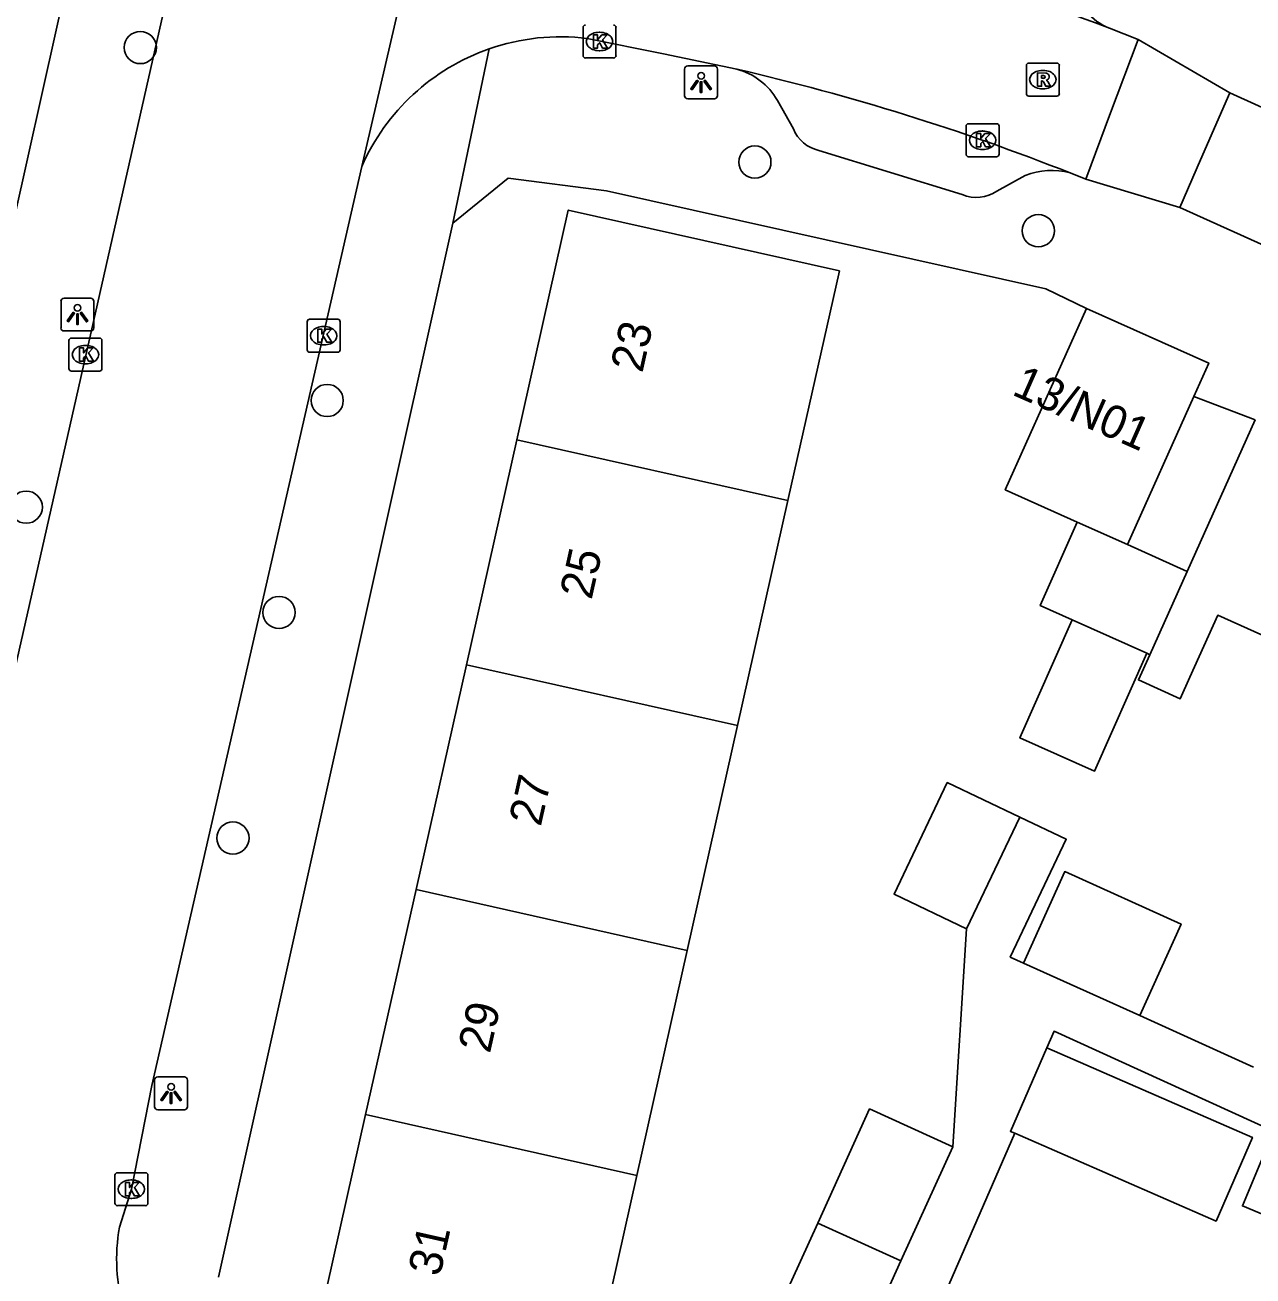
# Model space of a CAD drawing. Extents: x 161845 to 162341, y 381620 to 382158.
# Drawn here: x 162001.22 to 162038.48, y 381783.13 to 381821.09 of the extents above; entities that cross this region are included whole.
import ezdxf

# ---------------------------------------------------------------- set-up
doc = ezdxf.new("R2010")
doc.units = 0
for name, color, linetype in [('IMGEO_Boom', 7, 'Continuous'), ('IMGEO_Kolk', 7, 'Continuous'), ('IMGEO_Lichtpunt', 7, 'Continuous'), ('IMGEO_Pand', 7, 'Continuous'), ('IMGEO_Pand_nummerreeks', 7, 'Continuous'), ('IMGEO_Rijbaan_lokaal_open', 7, 'Continuous'), ('IMGEO_Rioolput', 7, 'Continuous'), ('IMGEO_Voetpad_open', 7, 'Continuous')]:
    doc.layers.add(name, color=color, linetype=linetype)

msp = doc.modelspace()

# ---------------------------------------------------------------- linework, layer by layer
at = {"layer": 'IMGEO_Boom'}
for centre in [(162004.716, 381820.404), (162023.367, 381816.929), (162031.969, 381814.846), (162010.388, 381809.695), (162001.255, 381806.458), (162008.926, 381803.263), (162007.527, 381796.419)]:
    msp.add_circle(centre, 0.489, dxfattribs=at)
at = {"layer": 'IMGEO_Kolk'}
for p, q in [((162018.151, 381820.161), (162018.151, 381821.013)), ((162019.152, 381821.013), (162019.152, 381820.161)), ((162018.639, 381820.867), (162018.664, 381820.867)), ((162018.662, 381820.307), (162018.637, 381820.307)), ((162019.078, 381820.087), (162018.226, 381820.087)), ((162029.776, 381817.166), (162029.776, 381818.018)), ((162029.851, 381818.092), (162030.703, 381818.092)), ((162030.264, 381817.872), (162030.289, 381817.872)), ((162030.777, 381818.018), (162030.777, 381817.166)), ((162030.287, 381817.312), (162030.262, 381817.312)), ((162030.703, 381817.092), (162029.851, 381817.092)), ((162009.781, 381811.234), (162009.781, 381812.086)), ((162009.856, 381812.16), (162010.708, 381812.16)), ((162010.269, 381811.94), (162010.294, 381811.94)), ((162010.782, 381812.086), (162010.782, 381811.234)), ((162002.552, 381810.662), (162002.552, 381811.514)), ((162002.627, 381811.588), (162003.479, 381811.588)), ((162003.553, 381811.514), (162003.553, 381810.662)), ((162003.04, 381811.368), (162003.065, 381811.368)), ((162010.708, 381811.16), (162009.856, 381811.16)), ((162010.292, 381811.38), (162010.267, 381811.38)), ((162003.063, 381810.808), (162003.038, 381810.808)), ((162003.479, 381810.588), (162002.627, 381810.588)), ((162003.946, 381785.339), (162003.946, 381786.191)), ((162004.021, 381786.265), (162004.873, 381786.265)), ((162004.434, 381786.045), (162004.459, 381786.045)), ((162004.947, 381786.191), (162004.947, 381785.339)), ((162004.873, 381785.265), (162004.021, 381785.265)), ((162004.457, 381785.485), (162004.432, 381785.485))]:
    msp.add_line(p, q, dxfattribs=at)
for points in [[(162018.151, 381820.161), (162018.151, 381821.013)], [(162019.152, 381821.013), (162019.152, 381820.161)], [(162018.472, 381820.787), (162018.595, 381820.787), (162018.595, 381820.636), (162018.725, 381820.787), (162018.889, 381820.787), (162018.743, 381820.636), (162018.896, 381820.387), (162018.744, 381820.387), (162018.659, 381820.551), (162018.595, 381820.484), (162018.595, 381820.387), (162018.472, 381820.387), (162018.472, 381820.787)], [(162019.078, 381820.087), (162018.226, 381820.087)], [(162029.776, 381817.166), (162029.776, 381818.018)], [(162029.851, 381818.092), (162030.703, 381818.092)], [(162030.777, 381818.018), (162030.777, 381817.166)], [(162030.097, 381817.792), (162030.22, 381817.792), (162030.22, 381817.641), (162030.35, 381817.792), (162030.514, 381817.792), (162030.368, 381817.641), (162030.521, 381817.392), (162030.369, 381817.392), (162030.284, 381817.556), (162030.22, 381817.489), (162030.22, 381817.392), (162030.097, 381817.392), (162030.097, 381817.792)], [(162030.703, 381817.092), (162029.851, 381817.092)], [(162009.781, 381811.234), (162009.781, 381812.086)], [(162009.856, 381812.16), (162010.708, 381812.16)], [(162010.102, 381811.86), (162010.225, 381811.86), (162010.225, 381811.709), (162010.355, 381811.86), (162010.519, 381811.86), (162010.373, 381811.709), (162010.526, 381811.46), (162010.374, 381811.46), (162010.289, 381811.624), (162010.225, 381811.557), (162010.225, 381811.46), (162010.102, 381811.46), (162010.102, 381811.86)], [(162010.782, 381812.086), (162010.782, 381811.234)], [(162002.552, 381810.662), (162002.552, 381811.514)], [(162002.627, 381811.588), (162003.479, 381811.588)], [(162003.553, 381811.514), (162003.553, 381810.662)], [(162002.873, 381811.288), (162002.996, 381811.288), (162002.996, 381811.137), (162003.126, 381811.288), (162003.29, 381811.288), (162003.144, 381811.137), (162003.297, 381810.888), (162003.145, 381810.888), (162003.06, 381811.052), (162002.996, 381810.985), (162002.996, 381810.888), (162002.873, 381810.888), (162002.873, 381811.288)], [(162010.708, 381811.16), (162009.856, 381811.16)], [(162003.479, 381810.588), (162002.627, 381810.588)], [(162003.946, 381785.339), (162003.946, 381786.191)], [(162004.021, 381786.265), (162004.873, 381786.265)], [(162004.947, 381786.191), (162004.947, 381785.339)], [(162004.267, 381785.965), (162004.39, 381785.965), (162004.39, 381785.814), (162004.52, 381785.965), (162004.684, 381785.965), (162004.538, 381785.814), (162004.691, 381785.565), (162004.539, 381785.565), (162004.454, 381785.729), (162004.39, 381785.662), (162004.39, 381785.565), (162004.267, 381785.565), (162004.267, 381785.965)], [(162004.873, 381785.265), (162004.021, 381785.265)]]:
    msp.add_lwpolyline(points, dxfattribs=at)
for centre, start, end in [((162018.228, 381821.011), 91.552, 178.448), ((162018.228, 381821.011), 91.552, 178.448), ((162019.076, 381821.011), 1.552, 88.448), ((162019.076, 381821.011), 1.552, 88.448), ((162018.228, 381820.163), 181.552, 268.448), ((162018.228, 381820.163), 181.552, 268.448), ((162019.076, 381820.163), 271.552, 358.448), ((162019.076, 381820.163), 271.552, 358.448), ((162029.853, 381818.016), 91.552, 178.448), ((162029.853, 381818.016), 91.552, 178.448), ((162030.701, 381818.016), 1.552, 88.448), ((162030.701, 381818.016), 1.552, 88.448), ((162029.853, 381817.168), 181.552, 268.448), ((162029.853, 381817.168), 181.552, 268.448), ((162030.701, 381817.168), 271.552, 358.448), ((162030.701, 381817.168), 271.552, 358.448), ((162009.858, 381812.084), 91.552, 178.448), ((162009.858, 381812.084), 91.552, 178.448), ((162010.706, 381812.084), 1.552, 88.448), ((162010.706, 381812.084), 1.552, 88.448), ((162002.629, 381811.512), 91.552, 178.448), ((162002.629, 381811.512), 91.552, 178.448), ((162003.477, 381811.512), 1.552, 88.448), ((162003.477, 381811.512), 1.552, 88.448), ((162009.858, 381811.236), 181.552, 268.448), ((162009.858, 381811.236), 181.552, 268.448), ((162010.706, 381811.236), 271.552, 358.448), ((162010.706, 381811.236), 271.552, 358.448), ((162002.629, 381810.664), 181.552, 268.448), ((162002.629, 381810.664), 181.552, 268.448), ((162003.477, 381810.664), 271.552, 358.448), ((162003.477, 381810.664), 271.552, 358.448), ((162004.023, 381786.189), 91.552, 178.448), ((162004.023, 381786.189), 91.552, 178.448), ((162004.871, 381786.189), 1.552, 88.448), ((162004.871, 381786.189), 1.552, 88.448), ((162004.023, 381785.341), 181.552, 268.448), ((162004.023, 381785.341), 181.552, 268.448), ((162004.871, 381785.341), 271.552, 358.448), ((162004.871, 381785.341), 271.552, 358.448)]:
    msp.add_arc(centre, 0.0765, start, end, dxfattribs=at)
for centre, major_axis, ratio, start_param, end_param in [((162018.638, 381820.587), (-0.387, 0.002), 0.722429, 4.712389, 7.853982), ((162018.663, 381820.587), (-0.39, 0.002), 0.717154, 1.570796, 4.712389), ((162030.263, 381817.592), (-0.387, 0.002), 0.722429, 4.712389, 7.853982), ((162030.288, 381817.592), (-0.39, 0.002), 0.717154, 1.570796, 4.712389), ((162010.268, 381811.66), (-0.387, 0.002), 0.722429, 4.712389, 7.853982), ((162010.293, 381811.66), (-0.39, 0.002), 0.717154, 1.570796, 4.712389), ((162003.039, 381811.088), (-0.387, 0.002), 0.722429, 4.712389, 7.853982), ((162003.064, 381811.088), (-0.39, 0.002), 0.717154, 1.570796, 4.712389), ((162004.433, 381785.765), (-0.387, 0.002), 0.722429, 4.712389, 7.853982), ((162004.458, 381785.765), (-0.39, 0.002), 0.717154, 1.570796, 4.712389)]:
    msp.add_ellipse(centre, major_axis=major_axis, ratio=ratio, start_param=start_param, end_param=end_param, dxfattribs=at)
at = {"layer": 'IMGEO_Lichtpunt'}
for p, q in [((162022.137, 381819.845), (162021.329, 381819.845)), ((162022.137, 381819.845), (162021.329, 381819.845)), ((162021.235, 381819.75), (162021.235, 381818.943)), ((162021.235, 381819.75), (162021.235, 381818.943)), ((162022.231, 381818.943), (162022.231, 381819.75)), ((162022.231, 381818.943), (162022.231, 381819.75)), ((162021.329, 381818.849), (162022.137, 381818.849)), ((162021.329, 381818.849), (162022.137, 381818.849)), ((162002.31, 381812.707), (162002.31, 381811.9)), ((162002.31, 381812.707), (162002.31, 381811.9)), ((162003.212, 381812.802), (162002.404, 381812.802)), ((162003.212, 381812.802), (162002.404, 381812.802)), ((162003.306, 381811.9), (162003.306, 381812.707)), ((162003.306, 381811.9), (162003.306, 381812.707)), ((162002.404, 381811.806), (162003.212, 381811.806)), ((162002.404, 381811.806), (162003.212, 381811.806)), ((162005.151, 381789.075), (162005.151, 381788.268)), ((162005.151, 381789.075), (162005.151, 381788.268)), ((162006.053, 381789.17), (162005.245, 381789.17)), ((162006.053, 381789.17), (162005.245, 381789.17)), ((162006.147, 381788.268), (162006.147, 381789.075)), ((162006.147, 381788.268), (162006.147, 381789.075)), ((162005.245, 381788.174), (162006.053, 381788.174)), ((162005.245, 381788.174), (162006.053, 381788.174))]:
    msp.add_line(p, q, dxfattribs=at)
for points in [[(162021.609, 381819.414), (162021.648, 381819.386), (162021.46, 381819.124), (162021.422, 381819.151), (162021.609, 381819.414)], [(162021.821, 381819.386), (162021.859, 381819.413), (162022.046, 381819.151), (162022.007, 381819.123), (162021.821, 381819.386)], [(162021.711, 381819.366), (162021.758, 381819.366), (162021.758, 381819.044), (162021.711, 381819.044), (162021.711, 381819.366)], [(162002.684, 381812.371), (162002.723, 381812.343), (162002.535, 381812.081), (162002.497, 381812.108), (162002.684, 381812.371)], [(162002.786, 381812.323), (162002.833, 381812.323), (162002.833, 381812.001), (162002.786, 381812.001), (162002.786, 381812.323)], [(162002.896, 381812.343), (162002.934, 381812.37), (162003.121, 381812.108), (162003.082, 381812.08), (162002.896, 381812.343)], [(162005.525, 381788.739), (162005.564, 381788.711), (162005.376, 381788.449), (162005.338, 381788.476), (162005.525, 381788.739)], [(162005.627, 381788.691), (162005.674, 381788.691), (162005.674, 381788.369), (162005.627, 381788.369), (162005.627, 381788.691)], [(162005.737, 381788.711), (162005.775, 381788.738), (162005.962, 381788.476), (162005.923, 381788.448), (162005.737, 381788.711)]]:
    msp.add_lwpolyline(points, dxfattribs=at)
for centre in [(162021.734, 381819.548), (162002.809, 381812.505), (162005.65, 381788.873)]:
    msp.add_circle(centre, 0.0994, dxfattribs=at)
for centre, start, end in [((162021.329, 381819.75), 90, 180), ((162021.329, 381819.75), 90, 180), ((162022.137, 381819.75), 0, 90), ((162022.137, 381819.75), 0, 90), ((162021.329, 381818.943), 180, 270), ((162021.329, 381818.943), 180, 270), ((162022.137, 381818.943), 270, 0), ((162022.137, 381818.943), 270, 360), ((162002.404, 381812.707), 90, 180), ((162002.404, 381812.707), 90, 180), ((162003.212, 381812.707), 0, 90), ((162003.212, 381812.707), 0, 90), ((162002.404, 381811.9), 180, 270), ((162002.404, 381811.9), 180, 270), ((162003.212, 381811.9), 270, 0), ((162003.212, 381811.9), 270, 360), ((162005.245, 381789.075), 90, 180), ((162005.245, 381789.075), 90, 180), ((162006.053, 381789.075), 0, 90), ((162006.053, 381789.075), 0, 90), ((162005.245, 381788.268), 180, 270), ((162005.245, 381788.268), 180, 270), ((162006.053, 381788.268), 270, 0), ((162006.053, 381788.268), 270, 360)]:
    msp.add_arc(centre, 0.0946, start, end, dxfattribs=at)
at = {"layer": 'IMGEO_Pand'}
for points in [[(162024.372, 381806.659), (162025.934, 381813.628), (162017.702, 381815.473), (162016.141, 381808.503)], [(162033.435, 381812.491), (162030.965, 381806.988), (162033.149, 381806.008)], [(162033.435, 381812.491), (162037.141, 381810.829), (162036.685, 381809.812)], [(162036.685, 381809.812), (162034.671, 381805.325)], [(162036.483, 381804.51), (162036.484, 381804.511), (162038.546, 381809.108)], [(162014.612, 381801.679), (162016.141, 381808.503)], [(162016.141, 381808.503), (162024.372, 381806.659)], [(162024.372, 381806.659), (162022.843, 381799.834)], [(162032.996, 381803.041), (162032.026, 381803.471), (162033.149, 381806.008)], [(162033.149, 381806.008), (162034.671, 381805.325)], [(162034.671, 381805.325), (162036.483, 381804.51)], [(162036.483, 381804.51), (162035.35, 381801.983), (162035.349, 381801.982)], [(162035.349, 381801.982), (162035.005, 381801.215), (162036.274, 381800.646), (162036.567, 381801.299), (162037.412, 381803.181), (162042.031, 381801.108)], [(162035.257, 381802.025), (162033.675, 381798.452), (162031.409, 381799.456), (162032.996, 381803.041)], [(162032.996, 381803.041), (162035.257, 381802.025)], [(162035.349, 381801.982), (162035.257, 381802.025)], [(162014.612, 381801.679), (162013.083, 381794.854)], [(162022.843, 381799.834), (162014.612, 381801.679)], [(162021.314, 381793.01), (162022.843, 381799.834)], [(162029.794, 381793.663), (162027.589, 381794.714), (162029.204, 381798.103), (162031.409, 381797.052)], [(162031.409, 381797.052), (162029.794, 381793.663)], [(162031.519, 381792.625), (162032.773, 381795.402), (162036.299, 381793.81), (162035.045, 381791.033)], [(162011.554, 381788.029), (162013.083, 381794.854)], [(162013.083, 381794.854), (162021.314, 381793.01)], [(162021.314, 381793.01), (162019.784, 381786.185)], [(162035.045, 381791.033), (162031.519, 381792.625)], [(162031.254, 381787.46), (162031.122, 381787.517), (162032.227, 381790.054)], [(162032.227, 381790.054), (162038.468, 381787.335), (162037.364, 381784.799), (162031.254, 381787.46)], [(162011.554, 381788.029), (162009.992, 381781.058)], [(162019.784, 381786.185), (162011.554, 381788.029)], [(162025.275, 381784.735), (162026.848, 381788.198), (162029.371, 381787.051)], [(162038.928, 381787.08), (162039.047, 381787.363), (162039.602, 381787.13), (162039.907, 381787.003), (162041.478, 381786.345), (162040.595, 381784.238), (162040.381, 381784.327), (162038.164, 381785.256), (162038.928, 381787.08)], [(162029.371, 381787.051), (162027.798, 381783.588)], [(162018.222, 381779.214), (162019.784, 381786.185)], [(162026.224, 381780.124), (162023.701, 381781.271), (162025.275, 381784.735)], [(162025.275, 381784.735), (162027.798, 381783.588)], [(162027.798, 381783.588), (162026.224, 381780.124)]]:
    msp.add_lwpolyline(points, dxfattribs=at)
at = {"layer": 'IMGEO_Rijbaan_lokaal_open'}
for points in [[(161997.168, 381785.034), (162010.118, 381842.239), (162017.975, 381876.532)], [(162014.767, 381831.142), (162011.439, 381816.796)], [(162034.128, 381820.988), (162034.994, 381820.652)], [(162022.818, 381819.748), (162020.597, 381820.209), (162018.28, 381820.683)], [(162033.413, 381816.408), (162034.164, 381818.424), (162034.994, 381820.652)], [(162034.994, 381820.652), (162037.776, 381819.031)], [(162037.776, 381819.031), (162036.891, 381817.002), (162036.258, 381815.55)], [(162037.776, 381819.031), (162052.887, 381812.185)], [(162011.439, 381816.796), (162005.071, 381788.907), (162004.447, 381785.765), (162004.084, 381784.61)], [(162033.413, 381816.408), (162032.936, 381816.599)], [(162036.258, 381815.55), (162033.413, 381816.408)], [(162051.321, 381808.762), (162036.258, 381815.55)]]:
    msp.add_lwpolyline(points, dxfattribs=at)
for centre, radius, start, end in [((162007.126, 381751.128), 74.896, 68.86764, 79.99587), ((162017.478, 381814.14), 6.592, 83.0138, 109.2864), ((162017.474, 381814.135), 6.596, 109.2345, 156.2015), ((162007.122, 381751.485), 70.044, 68.37425, 77.05059), ((162009.557, 381783.641), 5.558, 169.9636, 196.2502)]:
    msp.add_arc(centre, radius, start, end, dxfattribs=at)
at = {"layer": 'IMGEO_Rioolput'}
for p, q in [((162031.605, 381819.006), (162031.605, 381819.858)), ((162031.68, 381819.932), (162032.532, 381819.932)), ((162032.606, 381819.858), (162032.606, 381819.006)), ((162032.093, 381819.712), (162032.118, 381819.712)), ((162032.116, 381819.152), (162032.091, 381819.152)), ((162032.532, 381818.932), (162031.68, 381818.932))]:
    msp.add_line(p, q, dxfattribs=at)
for points in [[(162031.605, 381819.006), (162031.605, 381819.858)], [(162031.68, 381819.932), (162032.532, 381819.932)], [(162032.606, 381819.858), (162032.606, 381819.006)], [(162032.194, 381819.63), (162031.942, 381819.632), (162031.942, 381819.232)], [(162031.942, 381819.232), (162032.066, 381819.232), (162032.066, 381819.394), (162032.077, 381819.394)], [(162032.12, 381819.551), (162032.066, 381819.551), (162032.066, 381819.47)], [(162032.066, 381819.47), (162032.118, 381819.47)], [(162032.124, 381819.365), (162032.195, 381819.232), (162032.335, 381819.232), (162032.27, 381819.358)], [(162032.532, 381818.932), (162031.68, 381818.932)]]:
    msp.add_lwpolyline(points, dxfattribs=at)
for centre, radius, start, end in [((162031.682, 381819.856), 0.0765, 91.552, 178.448), ((162031.682, 381819.856), 0.0765, 91.552, 178.448), ((162032.53, 381819.856), 0.0765, 1.552, 88.448), ((162032.53, 381819.856), 0.0765, 1.552, 88.448), ((162032.076, 381819.341), 0.0533, 26.0293, 88.6989), ((162032.102, 381819.659), 0.19, 274.7715, 282.9687), ((162032.126, 381819.455), 0.0964, 77.0061, 93.1865), ((162032.14, 381819.512), 0.0378, 276.6634, 79.6772), ((162032.193, 381819.52), 0.109, 350.3612, 89.416), ((162032.191, 381819.52), 0.112, 277.5842, 350.9817), ((162032.175, 381819.305), 0.108, 29.5134, 73.7905), ((162031.682, 381819.008), 0.0765, 181.552, 268.448), ((162031.682, 381819.008), 0.0765, 181.552, 268.448), ((162032.53, 381819.008), 0.0765, 271.552, 358.448), ((162032.53, 381819.008), 0.0765, 271.552, 358.448)]:
    msp.add_arc(centre, radius, start, end, dxfattribs=at)
for centre, major_axis, ratio, start_param, end_param in [((162032.092, 381819.432), (-0.387, 0.002), 0.722429, 4.712389, 7.853982), ((162032.117, 381819.432), (-0.39, 0.002), 0.717154, 1.570796, 4.712389)]:
    msp.add_ellipse(centre, major_axis=major_axis, ratio=ratio, start_param=start_param, end_param=end_param, dxfattribs=at)
at = {"layer": 'IMGEO_Voetpad_open'}
for points in [[(161993.909, 381784.124), (162000, 381811.259), (162006.057, 381838.422), (162012.585, 381866.816), (162015.506, 381878.919), (162015.663, 381880.219), (162015.619, 381881.528), (162015.122, 381883.128), (162013.985, 381885.418), (162004.242, 381899.525), (162004.132, 381899.684)], [(162015.301, 381820.362), (162014.199, 381815.078)], [(162024.535, 381817.938), (162024.049, 381818.799)], [(162029.659, 381815.941), (162025.312, 381817.281)], [(162014.199, 381815.078), (162015.883, 381816.441), (162018.867, 381816.056), (162032.192, 381813.086), (162033.435, 381812.491)], [(162031.574, 381816.521), (162030.713, 381816.047)], [(162007.085, 381783.093), (162014.199, 381815.078)], [(162036.685, 381809.812), (162038.546, 381809.108)], [(162031.519, 381792.625), (162031.115, 381792.808), (162032.818, 381796.381), (162031.409, 381797.052)], [(162029.794, 381793.663), (162029.371, 381787.051)], [(162038.498, 381789.468), (162035.045, 381791.033)], [(162032.227, 381790.054), (162032.446, 381790.557), (162051.841, 381781.715)], [(162029.25, 381782.858), (162031.254, 381787.46)]]:
    msp.add_lwpolyline(points, dxfattribs=at)
for centre, radius, start, end in [((162034.87, 381822.758), 1.92, 195.6635, 247.2504), ((162022.311, 381817.818), 1.996, 29.4553, 75.2861), ((162025.557, 381818.358), 1.105, 202.3592, 257.2077), ((162032.368, 381814.583), 2.094, 74.2668, 112.2886), ((162030.088, 381816.972), 1.116, 247.4224, 304.0634)]:
    msp.add_arc(centre, radius, start, end, dxfattribs=at)

# ---------------------------------------------------------------- texts
at = {"layer": 'IMGEO_Pand_nummerreeks'}
for s, rotation, p in [('23', 77.3725, (162019.951, 381810.509)), ('13/N01', 336.1879, (162031.133, 381809.884)), ('25', 77.3725, (162018.409, 381803.626)), ('27', 77.3725, (162016.867, 381796.743)), ('29', 77.3725, (162015.325, 381789.86)), ('31', 77.3725, (162013.808, 381783.087))]:
    msp.add_text(s, height=1, rotation=rotation, dxfattribs=at).set_placement(p)

doc.saveas('drawing.dxf')
